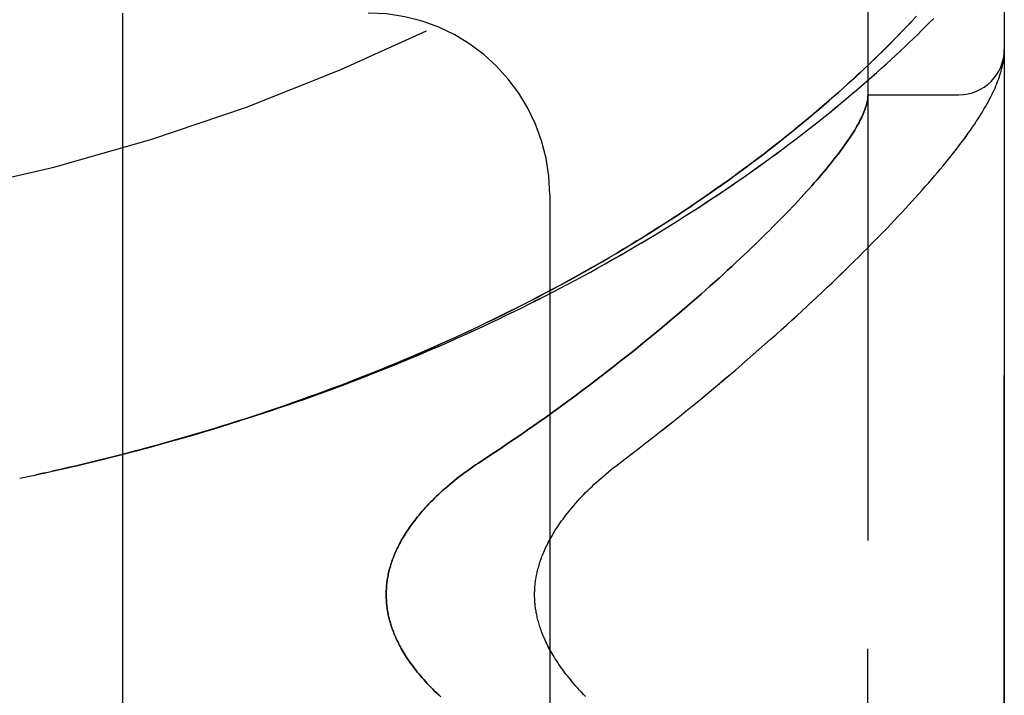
# Model space of a CAD drawing. Header units: inches. Extents: x 0 to 227, y 0 to 147.
# Tile 269 of 285: x 120.301 to 121.655, y 82.396 to 83.325. Entities that reach past the tile are written whole.
import ezdxf

# ---------------------------------------------------------------- set-up
doc = ezdxf.new("R2010")
doc.units = ezdxf.units.IN
doc.header["$LTSCALE"] = 12.466667
doc.header["$MEASUREMENT"] = 0
doc.linetypes.add('HIDDEN', pattern=[0.2, 0.1, -0.1])
doc.layers.add('LEFTHAND_DOOR_ASSEMBLY', color=7, linetype='CONTINUOUS')
doc.layers.add('RIGHTHAND_DOOR_ASSEMBLY', color=7, linetype='CONTINUOUS')

msp = doc.modelspace()

# ---------------------------------------------------------------- linework, layer by layer
at = {"layer": 'LEFTHAND_DOOR_ASSEMBLY', "color": 8, "linetype": 'HIDDEN'}
for p, q in [((121.4679, 81.213), (121.4679, 83.8555)), ((121.6554, 81.5893), (121.6554, 83.4793)), ((120.4429, 83.3343), (120.4429, 81.7343)), ((121.524, 83.3184), (121.5311, 83.3259)), ((121.5165, 83.3106), (121.524, 83.3184)), ((121.5087, 83.3026), (121.5165, 83.3106)), ((121.6544, 83.2709), (121.6545, 83.272)), ((121.6547, 83.273), (121.6548, 83.2737)), ((121.6548, 83.2744), (121.6549, 83.2751)), ((121.6548, 83.2737), (121.6548, 83.2744)), ((121.6549, 83.2751), (121.655, 83.2757)), ((121.655, 83.2764), (121.6551, 83.2771)), ((121.655, 83.2757), (121.655, 83.2764)), ((121.6551, 83.2778), (121.6552, 83.2785)), ((121.6551, 83.2771), (121.6551, 83.2778)), ((121.6552, 83.2785), (121.6552, 83.2792)), ((121.4679, 83.2218), (121.5929, 83.2218)), ((121.0304, 83.0843), (121.0304, 81.9843)), ((120.3347, 82.7015), (120.3477, 82.7043)), ((120.3459, 82.7039), (120.3593, 82.7069)), ((120.3014, 82.6943), (120.3129, 82.6967)), ((120.3125, 82.6967), (120.3245, 82.6992)), ((120.3236, 82.699), (120.3361, 82.7017))]:
    msp.add_line(p, q, dxfattribs=at)
for points in [[(120.3593, 82.7069), (120.3709, 82.7096), (120.3825, 82.7123), (120.3941, 82.715), (120.4056, 82.7178), (120.4172, 82.7207), (120.4288, 82.7236), (120.4404, 82.7265), (120.452, 82.7295), (120.4636, 82.7325), (120.4751, 82.7356), (120.4867, 82.7387), (120.4983, 82.7419), (120.5098, 82.7451), (120.5214, 82.7484), (120.5329, 82.7517), (120.5444, 82.7551), (120.5559, 82.7585), (120.5674, 82.762), (120.579, 82.7655), (120.5904, 82.7691), (120.6019, 82.7727), (120.6134, 82.7763), (120.6248, 82.78), (120.6363, 82.7838), (120.6477, 82.7876), (120.6591, 82.7914), (120.6705, 82.7953), (120.6819, 82.7993), (120.6933, 82.8033), (120.7047, 82.8073), (120.716, 82.8114), (120.7273, 82.8155), (120.7386, 82.8197), (120.7499, 82.8239), (120.7612, 82.8282), (120.7724, 82.8326), (120.7836, 82.8369), (120.7948, 82.8414), (120.806, 82.8458), (120.8172, 82.8503), (120.8283, 82.8549), (120.8394, 82.8595), (120.8505, 82.8642), (120.8616, 82.8689), (120.8726, 82.8736), (120.8836, 82.8784), (120.8946, 82.8833), (120.9055, 82.8882), (120.9164, 82.8931), (120.9273, 82.8981), (120.9381, 82.9031), (120.949, 82.9082), (120.9597, 82.9133), (120.9705, 82.9185), (120.9812, 82.9237), (120.9919, 82.9289), (121.0025, 82.9342), (121.0131, 82.9395), (121.0237, 82.9449), (121.0342, 82.9503), (121.0447, 82.9558), (121.0551, 82.9613), (121.0655, 82.9668), (121.0758, 82.9724), (121.0861, 82.978), (121.0964, 82.9837), (121.1066, 82.9894), (121.1167, 82.9951), (121.1268, 83.0008), (121.1369, 83.0066), (121.1469, 83.0125), (121.1568, 83.0183), (121.1667, 83.0242), (121.1765, 83.0302), (121.1863, 83.0361), (121.196, 83.0421), (121.2057, 83.0481), (121.2152, 83.0542), (121.2248, 83.0602), (121.2342, 83.0663), (121.2436, 83.0724), (121.2529, 83.0786), (121.2621, 83.0847), (121.2713, 83.0909), (121.2804, 83.0971), (121.2895, 83.1033), (121.2984, 83.1095), (121.3073, 83.1158), (121.3161, 83.122), (121.3248, 83.1283), (121.3334, 83.1346), (121.342, 83.1408), (121.3504, 83.1471), (121.3588, 83.1534), (121.3671, 83.1597), (121.3753, 83.1659), (121.3834, 83.1722), (121.3914, 83.1785), (121.3993, 83.1847), (121.4071, 83.191), (121.4149, 83.1972), (121.4225, 83.2034), (121.4301, 83.2097), (121.4375, 83.2159), (121.4448, 83.222), (121.4521, 83.2282), (121.4592, 83.2343), (121.4662, 83.2404), (121.4732, 83.2465), (121.48, 83.2525), (121.4867, 83.2585), (121.4933, 83.2644), (121.4998, 83.2704), (121.5061, 83.2762), (121.5124, 83.2821), (121.5185, 83.2879), (121.5246, 83.2936), (121.5305, 83.2993), (121.5363, 83.3049), (121.542, 83.3105), (121.5476, 83.316), (121.5531, 83.3215), (121.5584, 83.3268)], [(120.357, 82.7064), (120.3681, 82.709), (120.3793, 82.7116), (120.3904, 82.7142), (120.4015, 82.7169), (120.4126, 82.7196), (120.4237, 82.7224), (120.4348, 82.7252), (120.4459, 82.728), (120.457, 82.7309), (120.4681, 82.7339), (120.4792, 82.7368), (120.4903, 82.7399), (120.5014, 82.743), (120.5124, 82.7461), (120.5235, 82.7492), (120.5345, 82.7524), (120.5456, 82.7557), (120.5566, 82.759), (120.5676, 82.7623), (120.5786, 82.7657), (120.5896, 82.7692), (120.6006, 82.7726), (120.6116, 82.7762), (120.6225, 82.7797), (120.6335, 82.7833), (120.6444, 82.787), (120.6553, 82.7907), (120.6662, 82.7945), (120.6771, 82.7983), (120.688, 82.8021), (120.6989, 82.806), (120.7097, 82.8099), (120.7205, 82.8139), (120.7313, 82.8179), (120.7421, 82.822), (120.7529, 82.8261), (120.7636, 82.8303), (120.7743, 82.8345), (120.785, 82.8387), (120.7957, 82.843), (120.8064, 82.8474), (120.817, 82.8517), (120.8276, 82.8562), (120.8382, 82.8607), (120.8488, 82.8652), (120.8593, 82.8697), (120.8698, 82.8743), (120.8803, 82.879), (120.8908, 82.8837), (120.9012, 82.8884), (120.9116, 82.8932), (120.922, 82.8981), (120.9323, 82.9029), (120.9426, 82.9079), (120.9528, 82.9128), (120.9631, 82.9178), (120.9733, 82.9229), (120.9834, 82.928), (120.9936, 82.9331), (121.0037, 82.9383), (121.0137, 82.9435), (121.0237, 82.9487), (121.0337, 82.954), (121.0436, 82.9594), (121.0535, 82.9647), (121.0633, 82.9701), (121.0731, 82.9756), (121.0829, 82.9811), (121.0926, 82.9866), (121.1022, 82.9922), (121.1118, 82.9978), (121.1214, 83.0034), (121.1309, 83.0091), (121.1404, 83.0148), (121.1498, 83.0205), (121.1591, 83.0263), (121.1684, 83.0321), (121.1776, 83.0379), (121.1868, 83.0437), (121.1959, 83.0496), (121.205, 83.0555), (121.214, 83.0615), (121.2229, 83.0674), (121.2317, 83.0734), (121.2405, 83.0794), (121.2493, 83.0854), (121.2579, 83.0915), (121.2665, 83.0975), (121.275, 83.1036), (121.2834, 83.1097), (121.2918, 83.1158), (121.3001, 83.1219), (121.3083, 83.128), (121.3164, 83.1341), (121.3245, 83.1403), (121.3324, 83.1464), (121.3403, 83.1526), (121.3481, 83.1587), (121.3558, 83.1648), (121.3634, 83.171), (121.371, 83.1771), (121.3784, 83.1832), (121.3857, 83.1893), (121.393, 83.1954), (121.4001, 83.2015), (121.4072, 83.2075), (121.414, 83.2134), (121.4207, 83.2193), (121.4272, 83.2251), (121.4336, 83.2308), (121.4398, 83.2363), (121.4457, 83.2417), (121.4515, 83.2471), (121.4571, 83.2522), (121.4625, 83.2573), (121.4677, 83.2622), (121.4728, 83.2671), (121.4777, 83.2718), (121.4825, 83.2765), (121.4872, 83.281), (121.4917, 83.2855), (121.4961, 83.2899), (121.5004, 83.2942), (121.5087, 83.3026)], [(121.6545, 83.272), (121.6546, 83.2723), (121.6547, 83.273)], [(121.6552, 83.2792), (121.6553, 83.2795), (121.6553, 83.2799), (121.6553, 83.2803), (121.6553, 83.2806), (121.6553, 83.281), (121.6553, 83.2814), (121.6553, 83.2818), (121.6554, 83.2821), (121.6554, 83.2825), (121.6554, 83.2829), (121.6554, 83.2832), (121.6554, 83.2835)], [(121.1212, 82.7111), (121.1342, 82.721), (121.1437, 82.7283), (121.1532, 82.7356), (121.1626, 82.7429), (121.172, 82.7502), (121.1813, 82.7575), (121.1905, 82.7647), (121.1996, 82.772), (121.2086, 82.7793), (121.2176, 82.7865), (121.2264, 82.7938), (121.2352, 82.801), (121.2439, 82.8081), (121.2525, 82.8153), (121.261, 82.8224), (121.2694, 82.8295), (121.2778, 82.8366), (121.286, 82.8436), (121.2942, 82.8506), (121.3022, 82.8576), (121.3102, 82.8645), (121.318, 82.8714), (121.3258, 82.8782), (121.3335, 82.885), (121.3411, 82.8917), (121.3485, 82.8985), (121.3559, 82.9051), (121.3632, 82.9117), (121.3704, 82.9183), (121.3775, 82.9248), (121.3845, 82.9313), (121.3914, 82.9377), (121.3982, 82.944), (121.4049, 82.9503), (121.4115, 82.9566), (121.418, 82.9628), (121.4244, 82.9689), (121.4307, 82.975), (121.437, 82.9811), (121.4431, 82.9871), (121.4491, 82.993), (121.4551, 82.9989), (121.4609, 83.0047), (121.4667, 83.0105), (121.4724, 83.0162), (121.4779, 83.0218), (121.4834, 83.0274), (121.4888, 83.033), (121.4941, 83.0385), (121.4993, 83.0439), (121.5044, 83.0493), (121.5095, 83.0547), (121.5144, 83.06), (121.5193, 83.0652), (121.5241, 83.0704), (121.5288, 83.0755), (121.5334, 83.0806), (121.5379, 83.0856), (121.5423, 83.0906), (121.5467, 83.0955), (121.551, 83.1004), (121.5551, 83.1053), (121.5593, 83.1101), (121.5633, 83.1148), (121.5673, 83.1195), (121.5711, 83.1242), (121.5749, 83.1288), (121.5786, 83.1334), (121.5823, 83.1379), (121.5859, 83.1425), (121.5894, 83.147), (121.5928, 83.1515), (121.5962, 83.1559), (121.5995, 83.1603), (121.6027, 83.1646), (121.6057, 83.1689), (121.6087, 83.1731), (121.6115, 83.1772), (121.6142, 83.1811), (121.6168, 83.185), (121.6192, 83.1887), (121.6216, 83.1923), (121.6238, 83.1959), (121.6259, 83.1994), (121.6279, 83.2028), (121.6299, 83.2061), (121.6317, 83.2093), (121.6335, 83.2126), (121.6352, 83.2157), (121.6368, 83.2189), (121.6384, 83.2219), (121.6398, 83.225), (121.6412, 83.228), (121.6426, 83.231), (121.6439, 83.234), (121.6451, 83.2369), (121.6462, 83.2399), (121.6473, 83.2428), (121.6483, 83.2457), (121.6493, 83.2486), (121.6502, 83.2515), (121.651, 83.2544), (121.6517, 83.2572), (121.6524, 83.26), (121.653, 83.2628), (121.6536, 83.2656), (121.654, 83.2683), (121.6544, 83.2709)], [(121.4677, 83.2177), (121.4675, 83.216), (121.4672, 83.2142), (121.4668, 83.2123), (121.4664, 83.2104), (121.4659, 83.2085), (121.4653, 83.2065), (121.4647, 83.2045), (121.464, 83.2024), (121.4632, 83.2002), (121.4623, 83.198), (121.4614, 83.1958), (121.4604, 83.1935), (121.4593, 83.1912), (121.4581, 83.1888), (121.4569, 83.1863), (121.4556, 83.1838), (121.4542, 83.1813), (121.4527, 83.1787), (121.4512, 83.176), (121.4496, 83.1733), (121.4479, 83.1706), (121.4461, 83.1678), (121.4443, 83.1649), (121.4424, 83.162), (121.4404, 83.1591), (121.4383, 83.156), (121.4361, 83.153), (121.4339, 83.1499), (121.4316, 83.1467), (121.4292, 83.1435), (121.4267, 83.1402), (121.4242, 83.1369), (121.4215, 83.1335), (121.4188, 83.13), (121.416, 83.1265), (121.4131, 83.123), (121.4102, 83.1194), (121.4071, 83.1157), (121.404, 83.112), (121.4008, 83.1082), (121.3975, 83.1044), (121.3941, 83.1005), (121.3906, 83.0966), (121.3871, 83.0926), (121.3834, 83.0886), (121.3797, 83.0845), (121.3759, 83.0803), (121.372, 83.0761), (121.368, 83.0718), (121.3639, 83.0675), (121.3598, 83.0631), (121.3555, 83.0587), (121.3512, 83.0542), (121.3467, 83.0497), (121.3422, 83.0451), (121.3376, 83.0404), (121.3329, 83.0357), (121.3281, 83.031), (121.3232, 83.0262), (121.3182, 83.0213), (121.3131, 83.0164), (121.3079, 83.0114), (121.3027, 83.0064), (121.2973, 83.0013), (121.2919, 82.9962), (121.2863, 82.991), (121.2807, 82.9857), (121.2749, 82.9805), (121.2691, 82.9751), (121.2632, 82.9697), (121.2572, 82.9643), (121.2511, 82.9588), (121.2448, 82.9533), (121.2385, 82.9477), (121.2321, 82.9421), (121.2256, 82.9365), (121.2191, 82.9308), (121.2124, 82.925), (121.2056, 82.9192), (121.1987, 82.9134), (121.1918, 82.9075), (121.1847, 82.9016), (121.1776, 82.8957), (121.1703, 82.8897), (121.163, 82.8837), (121.1556, 82.8777), (121.1481, 82.8716), (121.1405, 82.8656), (121.1328, 82.8595), (121.125, 82.8533), (121.1172, 82.8472), (121.1092, 82.841), (121.1012, 82.8348), (121.0931, 82.8286), (121.0849, 82.8224), (121.0767, 82.8162), (121.0684, 82.81), (121.0599, 82.8037), (121.0515, 82.7975), (121.0429, 82.7913), (121.0343, 82.785), (121.0257, 82.7788), (121.0169, 82.7726), (121.0081, 82.7664), (120.9993, 82.7603), (120.9904, 82.7541), (120.9814, 82.748), (120.9724, 82.7419), (120.9634, 82.7358), (120.9543, 82.7297), (120.9452, 82.7237), (120.9321, 82.7152)], [(121.4679, 83.2208), (121.4679, 83.2205), (121.4679, 83.2202), (121.4678, 83.2199), (121.4678, 83.2195), (121.4678, 83.2191), (121.4678, 83.2187), (121.4677, 83.2182), (121.4677, 83.2177)], [(120.9321, 82.7152), (120.9283, 82.7126), (120.9244, 82.71), (120.9207, 82.7073), (120.917, 82.7047), (120.9133, 82.702), (120.9097, 82.6993), (120.9062, 82.6966), (120.9027, 82.6939), (120.8993, 82.6912), (120.896, 82.6885), (120.8928, 82.6858), (120.8896, 82.6831), (120.8865, 82.6804), (120.8834, 82.6777), (120.8805, 82.675), (120.8776, 82.6723), (120.8747, 82.6696), (120.872, 82.667), (120.8693, 82.6643), (120.8667, 82.6617), (120.8642, 82.6591), (120.8618, 82.6565), (120.8594, 82.6539), (120.8571, 82.6513), (120.8548, 82.6488), (120.8526, 82.6463), (120.8505, 82.6437), (120.8485, 82.6413), (120.8465, 82.6388), (120.8446, 82.6363), (120.8427, 82.6339), (120.841, 82.6315), (120.8392, 82.6291), (120.8376, 82.6267), (120.8359, 82.6244), (120.8344, 82.6221), (120.8329, 82.6198), (120.8314, 82.6175), (120.83, 82.6152), (120.8287, 82.613), (120.8274, 82.6108), (120.8261, 82.6086), (120.8249, 82.6064), (120.8238, 82.6042), (120.8226, 82.602), (120.8216, 82.5999), (120.8205, 82.5978), (120.8196, 82.5957), (120.8186, 82.5936), (120.8177, 82.5915), (120.8168, 82.5895), (120.816, 82.5875), (120.8152, 82.5854), (120.8145, 82.5834), (120.8137, 82.5814), (120.813, 82.5794), (120.8124, 82.5775), (120.8118, 82.5755), (120.8112, 82.5736), (120.8106, 82.5716), (120.8101, 82.5697), (120.8096, 82.5678), (120.8091, 82.5659), (120.8087, 82.564), (120.8083, 82.5621), (120.8079, 82.5602), (120.8075, 82.5583), (120.8072, 82.5564), (120.8069, 82.5545), (120.8067, 82.5527), (120.8064, 82.5508), (120.8062, 82.549), (120.806, 82.5471), (120.8058, 82.5453), (120.8057, 82.5435), (120.8056, 82.5416), (120.8055, 82.5398), (120.8054, 82.538), (120.8054, 82.5361), (120.8054, 82.5343), (120.8054, 82.5325), (120.8054, 82.5306), (120.8055, 82.5288), (120.8056, 82.527), (120.8057, 82.5251), (120.8058, 82.5233), (120.806, 82.5215), (120.8062, 82.5196), (120.8064, 82.5178), (120.8067, 82.5159), (120.8069, 82.5141), (120.8072, 82.5122), (120.8075, 82.5103), (120.8079, 82.5084), (120.8083, 82.5065), (120.8087, 82.5046), (120.8091, 82.5027), (120.8096, 82.5008), (120.8101, 82.4989), (120.8106, 82.497), (120.8112, 82.495), (120.8118, 82.4931), (120.8124, 82.4911), (120.813, 82.4892), (120.8137, 82.4872), (120.8145, 82.4852), (120.8152, 82.4832), (120.816, 82.4811), (120.8168, 82.4791), (120.8177, 82.4771), (120.8186, 82.475), (120.8196, 82.4729), (120.8205, 82.4708), (120.8216, 82.4687), (120.8226, 82.4665), (120.8238, 82.4644), (120.8249, 82.4622), (120.8261, 82.46), (120.8274, 82.4578), (120.8287, 82.4556), (120.83, 82.4534), (120.8314, 82.4511), (120.8329, 82.4488), (120.8344, 82.4465), (120.8359, 82.4442), (120.8376, 82.4418), (120.8392, 82.4395), (120.841, 82.4371), (120.8427, 82.4347), (120.8446, 82.4323), (120.8465, 82.4298), (120.8485, 82.4273), (120.8505, 82.4248), (120.8526, 82.4223), (120.8548, 82.4198), (120.8571, 82.4173), (120.8594, 82.4147), (120.8618, 82.4121), (120.8642, 82.4095), (120.8667, 82.4069), (120.8693, 82.4043), (120.872, 82.4016), (120.8747, 82.399), (120.8776, 82.3963), (120.8805, 82.3936)], [(121.0796, 82.3941), (121.0768, 82.397), (121.0741, 82.3998), (121.0714, 82.4027), (121.0688, 82.4055), (121.0663, 82.4084), (121.0638, 82.4112), (121.0614, 82.414), (121.0591, 82.4168), (121.0568, 82.4196), (121.0546, 82.4223), (121.0525, 82.425), (121.0505, 82.4277), (121.0485, 82.4304), (121.0465, 82.4331), (121.0447, 82.4357), (121.0429, 82.4383), (121.0412, 82.4409), (121.0395, 82.4434), (121.0379, 82.4459), (121.0364, 82.4484), (121.0349, 82.4508), (121.0335, 82.4532), (121.0321, 82.4556), (121.0308, 82.458), (121.0296, 82.4603), (121.0284, 82.4626), (121.0272, 82.4649), (121.0261, 82.4671), (121.025, 82.4693), (121.024, 82.4715), (121.0231, 82.4737), (121.0221, 82.4758), (121.0213, 82.4779), (121.0204, 82.48), (121.0196, 82.482), (121.0189, 82.484), (121.0181, 82.486), (121.0175, 82.488), (121.0168, 82.4899), (121.0162, 82.4918), (121.0156, 82.4937), (121.0151, 82.4956), (121.0146, 82.4974), (121.0141, 82.4992), (121.0136, 82.501), (121.0132, 82.5028), (121.0128, 82.5046), (121.0124, 82.5063), (121.012, 82.5081), (121.0117, 82.5098), (121.0114, 82.5115), (121.0111, 82.5132), (121.0109, 82.5148), (121.0107, 82.5165), (121.0104, 82.5182), (121.0103, 82.5198), (121.0101, 82.5214), (121.0099, 82.5231), (121.0098, 82.5247), (121.0097, 82.5263), (121.0096, 82.5279), (121.0096, 82.5295), (121.0095, 82.5311), (121.0095, 82.5327), (121.0095, 82.5343), (121.0095, 82.5359), (121.0095, 82.5375), (121.0096, 82.5391), (121.0096, 82.5407), (121.0097, 82.5423), (121.0098, 82.5439), (121.0099, 82.5455), (121.0101, 82.5472), (121.0103, 82.5488), (121.0104, 82.5504), (121.0107, 82.5521), (121.0109, 82.5537), (121.0111, 82.5554), (121.0114, 82.5571), (121.0117, 82.5588), (121.012, 82.5605), (121.0124, 82.5623), (121.0128, 82.564), (121.0132, 82.5658), (121.0136, 82.5676), (121.0141, 82.5694), (121.0146, 82.5712), (121.0151, 82.573), (121.0156, 82.5749), (121.0162, 82.5768), (121.0168, 82.5787), (121.0175, 82.5806), (121.0181, 82.5826), (121.0189, 82.5846), (121.0196, 82.5866), (121.0204, 82.5886), (121.0212, 82.5907), (121.0221, 82.5928), (121.0231, 82.5949), (121.024, 82.5971), (121.025, 82.5993), (121.0261, 82.6015), (121.0272, 82.6037), (121.0283, 82.606), (121.0296, 82.6083), (121.0308, 82.6106), (121.0321, 82.613), (121.0335, 82.6153), (121.0349, 82.6177), (121.0364, 82.6202), (121.0379, 82.6227), (121.0395, 82.6252), (121.0412, 82.6277), (121.0429, 82.6303), (121.0447, 82.6329), (121.0465, 82.6355), (121.0485, 82.6382), (121.0505, 82.6409), (121.0525, 82.6436), (121.0546, 82.6463), (121.0568, 82.649), (121.0591, 82.6518), (121.0614, 82.6546), (121.0638, 82.6574), (121.0663, 82.6602), (121.0688, 82.6631), (121.0714, 82.6659), (121.0741, 82.6688), (121.0768, 82.6716), (121.0796, 82.6745), (121.0825, 82.6774), (121.0854, 82.6802), (121.0884, 82.6831), (121.0915, 82.686), (121.0946, 82.6888), (121.0977, 82.6917), (121.1009, 82.6945), (121.1042, 82.6973), (121.1075, 82.7001), (121.1109, 82.7029), (121.1143, 82.7057), (121.1177, 82.7084), (121.1212, 82.7111)]]:
    msp.add_lwpolyline(points, dxfattribs=at)
for centre, radius, start, end in [((119.6554, 85.8094), 2.7751, 270, 316.1116), ((120.7804, 83.0843), 0.25, 0, 90), ((121.5929, 83.2843), 0.0625, 270, 360)]:
    msp.add_arc(centre, radius, start, end, dxfattribs=at)
at = {"layer": 'RIGHTHAND_DOOR_ASSEMBLY', "color": 8, "linetype": 'HIDDEN'}
for p, q in [((121.4679, 83.8555), (121.4679, 81.213)), ((121.6554, 83.4793), (121.6554, 81.5893)), ((120.4429, 83.3343), (120.4429, 81.7343)), ((121.5347, 83.3298), (121.5277, 83.3224)), ((121.5205, 83.3147), (121.5128, 83.3068)), ((121.5277, 83.3224), (121.5205, 83.3147)), ((121.5128, 83.3068), (121.5048, 83.2987)), ((121.6544, 83.2709), (121.6545, 83.272)), ((121.6545, 83.272), (121.6546, 83.2727)), ((121.6546, 83.2727), (121.6547, 83.2734)), ((121.6547, 83.2734), (121.6548, 83.2741)), ((121.6548, 83.2741), (121.6549, 83.2747)), ((121.6549, 83.2754), (121.655, 83.2761)), ((121.6549, 83.2747), (121.6549, 83.2754)), ((121.655, 83.2761), (121.6551, 83.2768)), ((121.6551, 83.2774), (121.6552, 83.2781)), ((121.6551, 83.2768), (121.6551, 83.2774)), ((121.6552, 83.2781), (121.6552, 83.2788)), ((121.4679, 83.2218), (121.5929, 83.2218)), ((121.0304, 83.0843), (121.0304, 81.9843)), ((120.3348, 82.7015), (120.3477, 82.7043)), ((120.3593, 82.7069), (120.3459, 82.7039)), ((120.3014, 82.6943), (120.3129, 82.6967)), ((120.3125, 82.6967), (120.3245, 82.6992)), ((120.3361, 82.7017), (120.3236, 82.699))]:
    msp.add_line(p, q, dxfattribs=at)
for points in [[(120.3593, 82.7069), (120.3709, 82.7096), (120.3825, 82.7123), (120.394, 82.715), (120.4056, 82.7178), (120.4172, 82.7207), (120.4288, 82.7236), (120.4404, 82.7265), (120.452, 82.7295), (120.4636, 82.7325), (120.4751, 82.7356), (120.4867, 82.7387), (120.4983, 82.7419), (120.5098, 82.7451), (120.5214, 82.7484), (120.5329, 82.7517), (120.5444, 82.7551), (120.5559, 82.7585), (120.5675, 82.762), (120.579, 82.7655), (120.5904, 82.7691), (120.6019, 82.7727), (120.6134, 82.7763), (120.6249, 82.78), (120.6363, 82.7838), (120.6477, 82.7876), (120.6591, 82.7914), (120.6705, 82.7953), (120.6819, 82.7993), (120.6933, 82.8033), (120.7047, 82.8073), (120.716, 82.8114), (120.7273, 82.8155), (120.7386, 82.8197), (120.7499, 82.824), (120.7612, 82.8282), (120.7724, 82.8326), (120.7836, 82.8369), (120.7949, 82.8414), (120.806, 82.8458), (120.8172, 82.8504), (120.8283, 82.8549), (120.8394, 82.8595), (120.8505, 82.8642), (120.8616, 82.8689), (120.8726, 82.8736), (120.8836, 82.8784), (120.8946, 82.8833), (120.9055, 82.8882), (120.9164, 82.8931), (120.9273, 82.8981), (120.9382, 82.9031), (120.949, 82.9082), (120.9598, 82.9133), (120.9705, 82.9185), (120.9812, 82.9237), (120.9919, 82.9289), (121.0025, 82.9342), (121.0131, 82.9396), (121.0237, 82.9449), (121.0342, 82.9503), (121.0447, 82.9558), (121.0551, 82.9613), (121.0655, 82.9668), (121.0759, 82.9724), (121.0862, 82.978), (121.0964, 82.9837), (121.1066, 82.9894), (121.1168, 82.9951), (121.1269, 83.0009), (121.1369, 83.0067), (121.1469, 83.0125), (121.1569, 83.0184), (121.1667, 83.0243), (121.1766, 83.0302), (121.1863, 83.0361), (121.196, 83.0421), (121.2057, 83.0481), (121.2153, 83.0542), (121.2248, 83.0603), (121.2342, 83.0663), (121.2436, 83.0725), (121.2529, 83.0786), (121.2622, 83.0848), (121.2714, 83.0909), (121.2805, 83.0971), (121.2895, 83.1033), (121.2984, 83.1096), (121.3073, 83.1158), (121.3161, 83.1221), (121.3248, 83.1283), (121.3335, 83.1346), (121.342, 83.1409), (121.3505, 83.1471), (121.3588, 83.1534), (121.3671, 83.1597), (121.3753, 83.166), (121.3834, 83.1722), (121.3914, 83.1785), (121.3994, 83.1848), (121.4072, 83.191), (121.4149, 83.1972), (121.4226, 83.2035), (121.4301, 83.2097), (121.4375, 83.2159), (121.4449, 83.2221), (121.4521, 83.2282), (121.4592, 83.2343), (121.4663, 83.2404), (121.4732, 83.2465), (121.48, 83.2525), (121.4867, 83.2585), (121.4933, 83.2645), (121.4998, 83.2704), (121.5062, 83.2763), (121.5124, 83.2821), (121.5186, 83.2879), (121.5246, 83.2936), (121.5305, 83.2993), (121.5364, 83.3049), (121.5421, 83.3105), (121.5476, 83.316), (121.5531, 83.3215), (121.5585, 83.3269)], [(121.5048, 83.2987), (121.4964, 83.2901), (121.4919, 83.2857), (121.4874, 83.2813), (121.4828, 83.2767), (121.478, 83.2721), (121.4731, 83.2674), (121.468, 83.2625), (121.4628, 83.2576), (121.4574, 83.2525), (121.4518, 83.2474), (121.4461, 83.2421), (121.4401, 83.2367), (121.434, 83.2311), (121.4277, 83.2255), (121.4212, 83.2197), (121.4145, 83.2138), (121.4076, 83.2079), (121.4006, 83.2019), (121.3935, 83.1958), (121.3863, 83.1897), (121.3789, 83.1836), (121.3715, 83.1775), (121.3639, 83.1714), (121.3563, 83.1652), (121.3486, 83.1591), (121.3408, 83.153), (121.333, 83.1468), (121.325, 83.1407), (121.3169, 83.1345), (121.3088, 83.1284), (121.3006, 83.1223), (121.2923, 83.1162), (121.284, 83.11), (121.2755, 83.104), (121.267, 83.0979), (121.2584, 83.0918), (121.2498, 83.0858), (121.241, 83.0797), (121.2322, 83.0737), (121.2234, 83.0677), (121.2145, 83.0618), (121.2055, 83.0558), (121.1964, 83.0499), (121.1873, 83.044), (121.1781, 83.0382), (121.1689, 83.0324), (121.1596, 83.0266), (121.1502, 83.0208), (121.1408, 83.0151), (121.1314, 83.0094), (121.1219, 83.0037), (121.1123, 82.998), (121.1027, 82.9924), (121.093, 82.9869), (121.0833, 82.9813), (121.0736, 82.9759), (121.0638, 82.9704), (121.0539, 82.965), (121.044, 82.9596), (121.0341, 82.9543), (121.0241, 82.949), (121.0141, 82.9437), (121.0041, 82.9385), (120.994, 82.9333), (120.9839, 82.9282), (120.9737, 82.9231), (120.9635, 82.918), (120.9532, 82.913), (120.943, 82.908), (120.9327, 82.9031), (120.9223, 82.8982), (120.912, 82.8934), (120.9016, 82.8886), (120.8911, 82.8839), (120.8807, 82.8792), (120.8702, 82.8745), (120.8597, 82.8699), (120.8491, 82.8653), (120.8386, 82.8608), (120.828, 82.8563), (120.8173, 82.8519), (120.8067, 82.8475), (120.796, 82.8431), (120.7854, 82.8388), (120.7746, 82.8346), (120.7639, 82.8304), (120.7532, 82.8262), (120.7424, 82.8221), (120.7316, 82.818), (120.7208, 82.814), (120.7099, 82.81), (120.6991, 82.8061), (120.6882, 82.8022), (120.6774, 82.7983), (120.6665, 82.7945), (120.6556, 82.7908), (120.6446, 82.7871), (120.6337, 82.7834), (120.6227, 82.7798), (120.6118, 82.7762), (120.6008, 82.7727), (120.5898, 82.7692), (120.5788, 82.7658), (120.5678, 82.7624), (120.5567, 82.759), (120.5457, 82.7557), (120.5347, 82.7525), (120.5236, 82.7493), (120.5126, 82.7461), (120.5015, 82.743), (120.4904, 82.7399), (120.4793, 82.7369), (120.4682, 82.7339), (120.4571, 82.7309), (120.446, 82.728), (120.4349, 82.7252), (120.4238, 82.7224), (120.4127, 82.7196), (120.4016, 82.7169), (120.3904, 82.7142), (120.3793, 82.7116), (120.3682, 82.709), (120.357, 82.7064)], [(121.6552, 83.2788), (121.6552, 83.2792), (121.6553, 83.2796), (121.6553, 83.2799), (121.6553, 83.2803), (121.6553, 83.2806), (121.6553, 83.281), (121.6553, 83.2814), (121.6553, 83.2818), (121.6554, 83.2821), (121.6554, 83.2825), (121.6554, 83.2829), (121.6554, 83.2832)], [(121.1212, 82.7111), (121.1342, 82.721), (121.1437, 82.7283), (121.1532, 82.7356), (121.1626, 82.7429), (121.172, 82.7502), (121.1813, 82.7575), (121.1905, 82.7648), (121.1996, 82.772), (121.2086, 82.7793), (121.2176, 82.7865), (121.2264, 82.7938), (121.2352, 82.801), (121.2439, 82.8081), (121.2525, 82.8153), (121.261, 82.8224), (121.2695, 82.8295), (121.2778, 82.8366), (121.286, 82.8436), (121.2942, 82.8506), (121.3022, 82.8576), (121.3102, 82.8645), (121.318, 82.8714), (121.3258, 82.8782), (121.3335, 82.885), (121.3411, 82.8918), (121.3485, 82.8985), (121.3559, 82.9051), (121.3632, 82.9117), (121.3704, 82.9183), (121.3775, 82.9248), (121.3845, 82.9313), (121.3914, 82.9377), (121.3982, 82.944), (121.4049, 82.9503), (121.4115, 82.9566), (121.418, 82.9628), (121.4244, 82.9689), (121.4308, 82.975), (121.437, 82.9811), (121.4431, 82.9871), (121.4491, 82.993), (121.4551, 82.9989), (121.4609, 83.0047), (121.4667, 83.0105), (121.4724, 83.0162), (121.4779, 83.0218), (121.4834, 83.0275), (121.4888, 83.033), (121.4941, 83.0385), (121.4993, 83.0439), (121.5045, 83.0493), (121.5095, 83.0547), (121.5144, 83.06), (121.5193, 83.0652), (121.5241, 83.0704), (121.5288, 83.0755), (121.5334, 83.0806), (121.5379, 83.0856), (121.5423, 83.0906), (121.5467, 83.0955), (121.551, 83.1004), (121.5552, 83.1053), (121.5593, 83.1101), (121.5633, 83.1148), (121.5673, 83.1195), (121.5711, 83.1242), (121.5749, 83.1288), (121.5787, 83.1334), (121.5823, 83.138), (121.5859, 83.1425), (121.5894, 83.147), (121.5928, 83.1515), (121.5962, 83.1559), (121.5995, 83.1603), (121.6027, 83.1647), (121.6058, 83.1689), (121.6087, 83.1731), (121.6115, 83.1772), (121.6142, 83.1811), (121.6168, 83.185), (121.6192, 83.1887), (121.6216, 83.1923), (121.6238, 83.1959), (121.6259, 83.1994), (121.6279, 83.2028), (121.6299, 83.2061), (121.6317, 83.2094), (121.6335, 83.2126), (121.6352, 83.2157), (121.6368, 83.2189), (121.6384, 83.2219), (121.6398, 83.225), (121.6412, 83.228), (121.6426, 83.231), (121.6439, 83.234), (121.6451, 83.2369), (121.6462, 83.2399), (121.6473, 83.2428), (121.6483, 83.2457), (121.6493, 83.2486), (121.6502, 83.2515), (121.651, 83.2544), (121.6517, 83.2572), (121.6524, 83.26), (121.653, 83.2628), (121.6536, 83.2656), (121.654, 83.2683), (121.6544, 83.2709)], [(120.9321, 82.7152), (120.9452, 82.7237), (120.9543, 82.7297), (120.9634, 82.7358), (120.9724, 82.7419), (120.9814, 82.748), (120.9904, 82.7541), (120.9993, 82.7603), (121.0081, 82.7664), (121.0169, 82.7726), (121.0257, 82.7788), (121.0343, 82.785), (121.0429, 82.7913), (121.0515, 82.7975), (121.0599, 82.8037), (121.0684, 82.81), (121.0767, 82.8162), (121.0849, 82.8224), (121.0931, 82.8286), (121.1012, 82.8348), (121.1092, 82.841), (121.1172, 82.8472), (121.125, 82.8533), (121.1328, 82.8595), (121.1405, 82.8656), (121.1481, 82.8716), (121.1556, 82.8777), (121.163, 82.8837), (121.1703, 82.8897), (121.1776, 82.8957), (121.1847, 82.9016), (121.1918, 82.9075), (121.1987, 82.9134), (121.2056, 82.9192), (121.2124, 82.925), (121.2191, 82.9308), (121.2256, 82.9365), (121.2321, 82.9421), (121.2385, 82.9477), (121.2448, 82.9533), (121.2511, 82.9588), (121.2572, 82.9643), (121.2632, 82.9697), (121.2691, 82.9751), (121.2749, 82.9805), (121.2807, 82.9857), (121.2863, 82.991), (121.2919, 82.9962), (121.2973, 83.0013), (121.3027, 83.0064), (121.3079, 83.0114), (121.3131, 83.0164), (121.3182, 83.0213), (121.3232, 83.0262), (121.3281, 83.031), (121.3329, 83.0357), (121.3376, 83.0404), (121.3422, 83.0451), (121.3467, 83.0497), (121.3512, 83.0542), (121.3555, 83.0587), (121.3598, 83.0631), (121.3639, 83.0675), (121.368, 83.0718), (121.372, 83.0761), (121.3759, 83.0803), (121.3797, 83.0845), (121.3834, 83.0886), (121.3871, 83.0926), (121.3906, 83.0966), (121.3941, 83.1005), (121.3975, 83.1044), (121.4008, 83.1082), (121.404, 83.112), (121.4071, 83.1157), (121.4102, 83.1194), (121.4131, 83.123), (121.416, 83.1265), (121.4188, 83.13), (121.4215, 83.1335), (121.4242, 83.1369), (121.4267, 83.1402), (121.4292, 83.1435), (121.4316, 83.1467), (121.4339, 83.1499), (121.4361, 83.153), (121.4383, 83.156), (121.4404, 83.1591), (121.4424, 83.162), (121.4443, 83.1649), (121.4461, 83.1678), (121.4479, 83.1706), (121.4496, 83.1733), (121.4512, 83.176), (121.4527, 83.1787), (121.4542, 83.1813), (121.4556, 83.1838), (121.4569, 83.1863), (121.4581, 83.1888), (121.4593, 83.1912), (121.4604, 83.1935), (121.4614, 83.1958), (121.4623, 83.198), (121.4632, 83.2002), (121.464, 83.2024), (121.4647, 83.2045), (121.4653, 83.2065), (121.4659, 83.2085), (121.4664, 83.2104), (121.4668, 83.2123), (121.4672, 83.2142), (121.4675, 83.216), (121.4677, 83.2177)], [(121.4677, 83.2177), (121.4677, 83.2182), (121.4678, 83.2187), (121.4678, 83.2191), (121.4678, 83.2195), (121.4678, 83.2199), (121.4679, 83.2202), (121.4679, 83.2205), (121.4679, 83.2208)], [(120.8805, 82.3936), (120.8776, 82.3963), (120.8747, 82.399), (120.872, 82.4016), (120.8693, 82.4043), (120.8667, 82.4069), (120.8642, 82.4095), (120.8618, 82.4121), (120.8594, 82.4147), (120.8571, 82.4173), (120.8548, 82.4198), (120.8526, 82.4223), (120.8505, 82.4248), (120.8485, 82.4273), (120.8465, 82.4298), (120.8446, 82.4323), (120.8427, 82.4347), (120.841, 82.4371), (120.8392, 82.4395), (120.8376, 82.4418), (120.8359, 82.4442), (120.8344, 82.4465), (120.8329, 82.4488), (120.8314, 82.4511), (120.83, 82.4534), (120.8287, 82.4556), (120.8274, 82.4578), (120.8261, 82.46), (120.8249, 82.4622), (120.8238, 82.4644), (120.8226, 82.4665), (120.8216, 82.4687), (120.8205, 82.4708), (120.8196, 82.4729), (120.8186, 82.475), (120.8177, 82.4771), (120.8168, 82.4791), (120.816, 82.4811), (120.8152, 82.4832), (120.8145, 82.4852), (120.8137, 82.4872), (120.813, 82.4892), (120.8124, 82.4911), (120.8118, 82.4931), (120.8112, 82.495), (120.8106, 82.497), (120.8101, 82.4989), (120.8096, 82.5008), (120.8091, 82.5027), (120.8087, 82.5046), (120.8083, 82.5065), (120.8079, 82.5084), (120.8075, 82.5103), (120.8072, 82.5122), (120.8069, 82.5141), (120.8067, 82.5159), (120.8064, 82.5178), (120.8062, 82.5196), (120.806, 82.5215), (120.8058, 82.5233), (120.8057, 82.5251), (120.8056, 82.527), (120.8055, 82.5288), (120.8054, 82.5306), (120.8054, 82.5325), (120.8054, 82.5343), (120.8054, 82.5361), (120.8054, 82.538), (120.8055, 82.5398), (120.8056, 82.5416), (120.8057, 82.5435), (120.8058, 82.5453), (120.806, 82.5471), (120.8062, 82.549), (120.8064, 82.5508), (120.8067, 82.5527), (120.8069, 82.5545), (120.8072, 82.5564), (120.8075, 82.5583), (120.8079, 82.5602), (120.8083, 82.5621), (120.8087, 82.564), (120.8091, 82.5659), (120.8096, 82.5678), (120.8101, 82.5697), (120.8106, 82.5716), (120.8112, 82.5736), (120.8118, 82.5755), (120.8124, 82.5775), (120.813, 82.5794), (120.8137, 82.5814), (120.8145, 82.5834), (120.8152, 82.5854), (120.816, 82.5875), (120.8168, 82.5895), (120.8177, 82.5915), (120.8186, 82.5936), (120.8196, 82.5957), (120.8205, 82.5978), (120.8216, 82.5999), (120.8226, 82.602), (120.8238, 82.6042), (120.8249, 82.6064), (120.8261, 82.6086), (120.8274, 82.6108), (120.8287, 82.613), (120.83, 82.6152), (120.8314, 82.6175), (120.8329, 82.6198), (120.8344, 82.6221), (120.8359, 82.6244), (120.8376, 82.6267), (120.8392, 82.6291), (120.841, 82.6315), (120.8427, 82.6339), (120.8446, 82.6363), (120.8465, 82.6388), (120.8485, 82.6413), (120.8505, 82.6437), (120.8526, 82.6463), (120.8548, 82.6488), (120.8571, 82.6513), (120.8594, 82.6539), (120.8618, 82.6565), (120.8642, 82.6591), (120.8667, 82.6617), (120.8693, 82.6643), (120.872, 82.667), (120.8747, 82.6696), (120.8776, 82.6723), (120.8805, 82.675), (120.8834, 82.6777), (120.8865, 82.6804), (120.8896, 82.6831), (120.8928, 82.6858), (120.896, 82.6885), (120.8993, 82.6912), (120.9027, 82.6939), (120.9062, 82.6966), (120.9097, 82.6993), (120.9133, 82.702), (120.917, 82.7047), (120.9207, 82.7073), (120.9244, 82.71), (120.9283, 82.7126), (120.9321, 82.7152)], [(121.0796, 82.3941), (121.0768, 82.397), (121.0741, 82.3998), (121.0714, 82.4027), (121.0688, 82.4055), (121.0663, 82.4084), (121.0638, 82.4112), (121.0614, 82.414), (121.0591, 82.4168), (121.0568, 82.4196), (121.0546, 82.4223), (121.0525, 82.425), (121.0505, 82.4277), (121.0485, 82.4304), (121.0465, 82.4331), (121.0447, 82.4357), (121.0429, 82.4383), (121.0412, 82.4409), (121.0395, 82.4434), (121.0379, 82.4459), (121.0364, 82.4484), (121.0349, 82.4508), (121.0335, 82.4533), (121.0321, 82.4556), (121.0308, 82.458), (121.0296, 82.4603), (121.0283, 82.4626), (121.0272, 82.4649), (121.0261, 82.4671), (121.025, 82.4693), (121.024, 82.4715), (121.0231, 82.4737), (121.0221, 82.4758), (121.0212, 82.4779), (121.0204, 82.48), (121.0196, 82.482), (121.0189, 82.484), (121.0181, 82.486), (121.0175, 82.488), (121.0168, 82.4899), (121.0162, 82.4918), (121.0156, 82.4937), (121.0151, 82.4956), (121.0146, 82.4974), (121.0141, 82.4992), (121.0136, 82.501), (121.0132, 82.5028), (121.0128, 82.5046), (121.0124, 82.5063), (121.012, 82.5081), (121.0117, 82.5098), (121.0114, 82.5115), (121.0111, 82.5132), (121.0109, 82.5149), (121.0107, 82.5165), (121.0104, 82.5182), (121.0103, 82.5198), (121.0101, 82.5214), (121.0099, 82.5231), (121.0098, 82.5247), (121.0097, 82.5263), (121.0096, 82.5279), (121.0096, 82.5295), (121.0095, 82.5311), (121.0095, 82.5327), (121.0095, 82.5343), (121.0095, 82.5359), (121.0095, 82.5375), (121.0096, 82.5391), (121.0096, 82.5407), (121.0097, 82.5423), (121.0098, 82.5439), (121.0099, 82.5455), (121.0101, 82.5472), (121.0103, 82.5488), (121.0104, 82.5504), (121.0107, 82.5521), (121.0109, 82.5537), (121.0111, 82.5554), (121.0114, 82.5571), (121.0117, 82.5588), (121.012, 82.5605), (121.0124, 82.5623), (121.0128, 82.564), (121.0132, 82.5658), (121.0136, 82.5676), (121.0141, 82.5694), (121.0146, 82.5712), (121.0151, 82.573), (121.0156, 82.5749), (121.0162, 82.5768), (121.0168, 82.5787), (121.0175, 82.5806), (121.0181, 82.5826), (121.0189, 82.5846), (121.0196, 82.5866), (121.0204, 82.5886), (121.0213, 82.5907), (121.0221, 82.5928), (121.0231, 82.5949), (121.024, 82.5971), (121.025, 82.5993), (121.0261, 82.6015), (121.0272, 82.6037), (121.0284, 82.606), (121.0296, 82.6083), (121.0308, 82.6106), (121.0321, 82.613), (121.0335, 82.6153), (121.0349, 82.6178), (121.0364, 82.6202), (121.0379, 82.6227), (121.0395, 82.6252), (121.0412, 82.6277), (121.0429, 82.6303), (121.0447, 82.6329), (121.0465, 82.6355), (121.0485, 82.6382), (121.0505, 82.6409), (121.0525, 82.6436), (121.0546, 82.6463), (121.0568, 82.649), (121.0591, 82.6518), (121.0614, 82.6546), (121.0638, 82.6574), (121.0663, 82.6602), (121.0688, 82.6631), (121.0714, 82.6659), (121.0741, 82.6688), (121.0768, 82.6716), (121.0796, 82.6745), (121.0825, 82.6774), (121.0854, 82.6802), (121.0884, 82.6831), (121.0915, 82.686), (121.0946, 82.6888), (121.0977, 82.6917), (121.101, 82.6945), (121.1042, 82.6973), (121.1075, 82.7001), (121.1109, 82.7029), (121.1143, 82.7057), (121.1177, 82.7084), (121.1212, 82.7111)]]:
    msp.add_lwpolyline(points, dxfattribs=at)
for centre, radius, start, end in [((119.6554, 85.8094), 2.7751, 270, 316.1116), ((120.7804, 83.0843), 0.25, 0, 90), ((121.5929, 83.2843), 0.0625, 270, 360)]:
    msp.add_arc(centre, radius, start, end, dxfattribs=at)

doc.saveas('drawing.dxf')
